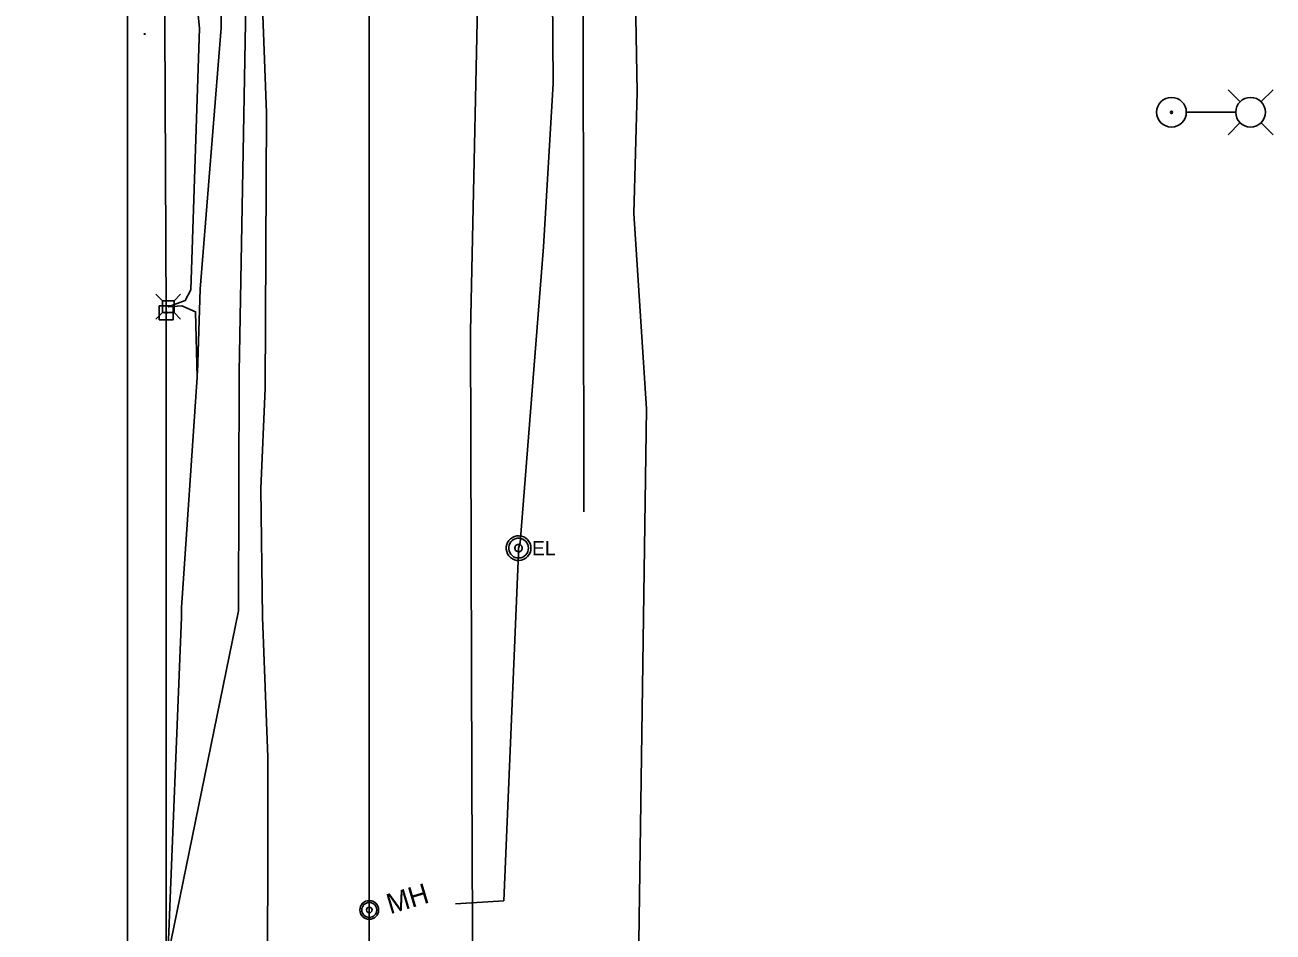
# Model space of a CAD drawing. Extents: x 596028 to 606371, y 330010 to 403088.
# Drawn here: x 602025.4 to 602358.5, y 376396.9 to 376638.9 of the extents above; entities that cross this region are included whole.
import ezdxf

# ---------------------------------------------------------------- set-up
doc = ezdxf.new("R2010")
doc.units = 0
for name, color, linetype in [('E_LTG', 7, 'Continuous'), ('E_SIG_Conduit', 7, 'Continuous'), ('E_UTL_AG_Bold', 7, 'Continuous'), ('E_UTL_E', 7, 'Continuous'), ('E_UTL_E_UG', 7, 'Continuous'), ('E_UTL_EPowerPole', 7, 'Continuous'), ('E_UTL_FO_UG_QWEST', 7, 'Continuous'), ('E_UTL_G_UG', 7, 'Continuous'), ('E_UTL_Overhead', 7, 'Continuous'), ('E_UTL_SAN_MH', 7, 'Continuous'), ('E_UTL_SAN_UG', 7, 'Continuous'), ('E_UTL_T_UG', 7, 'Continuous'), ('E_UTL_W_UG', 7, 'Continuous')]:
    doc.layers.add(name, color=color, linetype=linetype)

# ---------------------------------------------------------------- blocks, each defined once
blk = doc.blocks.new('LPM')
at = {"layer": 'E_LTG'}
for p, q in [((100, 0), (24, 0)), ((108, 16), (89, 35)), ((140, 16), (159, 35)), ((108, -16), (89, -35)), ((140, -16), (159, -35))]:
    blk.add_line(p, q, dxfattribs=at)
for centre, radius in [((0, 0), 23.2), ((0, 0), 1.78), ((124, 0), 23.2)]:
    blk.add_circle(centre, radius, dxfattribs=at)
blk = doc.blocks.new('_U267')
at = {"layer": 'E_LTG', "xscale": 0.00519255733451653, "yscale": 0.00519255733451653}
blk.add_blockref('LPM', (0, 0), dxfattribs=at)

msp = doc.modelspace()

# ---------------------------------------------------------------- linework, layer by layer
at = {"layer": 'E_LTG'}
for points in [[(602349.69, 376618.37), (602346.46, 376621.6)], [(602355.23, 376618.37), (602358.46, 376621.6)], [(602348.43, 376615.6), (602335.38, 376615.6)], [(602349.69, 376612.83), (602346.46, 376609.6)], [(602355.23, 376612.83), (602358.46, 376609.6)]]:
    msp.add_lwpolyline(points, dxfattribs=at)
for centre, radius in [((602331.36, 376615.6), 3.96), ((602352.46, 376615.6), 3.96), ((602331.36, 376615.6), 0.303)]:
    msp.add_circle(centre, radius, dxfattribs=at)
at = {"layer": 'E_SIG_Conduit'}
msp.add_lwpolyline([(602140.31, 376404.44), (602153.16, 376405.26), (602157.12, 376497.94), (602157.13, 376499.34), (602157.55, 376500.71), (602163.81, 376579.67), (602166.35, 376623.27), (602166.03, 376670.73), (602165.59, 376709.63), (602165.59, 376710.77), (602165.73, 376712), (602167.93, 376729.6), (602168.74, 376731.72), (602172.91, 376743.42), (602178.93, 376750.78)], dxfattribs=at)
at = {"layer": 'E_UTL_AG_Bold'}
for points in [[(602062.12, 376565.29), (602060.37, 376567.04)], [(602065.22, 376565.29), (602062.12, 376565.29)], [(602062.12, 376565.29), (602062.12, 376562.19)], [(602065.22, 376565.29), (602066.97, 376567.04)], [(602065.22, 376562.19), (602065.22, 376565.29)], [(602062.12, 376562.19), (602060.37, 376560.44)], [(602062.12, 376562.19), (602065.22, 376562.19)], [(602065.22, 376562.19), (602066.97, 376560.44)]]:
    msp.add_lwpolyline(points, dxfattribs=at)
at = {"layer": 'E_UTL_E'}
for points in [[(602160.44, 376499.34), (602160.38, 376499.96), (602160.2, 376500.57), (602159.91, 376501.12), (602159.52, 376501.62), (602159.05, 376502.03), (602158.51, 376502.34), (602157.91, 376502.55), (602157.29, 376502.64), (602156.67, 376502.61), (602156.06, 376502.46), (602155.49, 376502.2), (602154.97, 376501.83), (602154.54, 376501.38), (602154.2, 376500.85), (602153.97, 376500.27), (602153.85, 376499.65), (602153.85, 376499.03), (602153.97, 376498.41), (602154.2, 376497.83), (602154.54, 376497.3), (602154.97, 376496.85), (602155.49, 376496.48), (602156.06, 376496.22), (602156.67, 376496.07), (602157.29, 376496.04), (602157.91, 376496.13), (602158.51, 376496.34), (602159.05, 376496.65), (602159.52, 376497.06), (602159.91, 376497.56), (602160.2, 376498.11), (602160.38, 376498.71), (602160.44, 376499.34)], [(602160.44, 376499.34), (602160.38, 376499.96), (602160.2, 376500.57), (602159.91, 376501.12), (602159.52, 376501.62), (602159.05, 376502.03), (602158.51, 376502.34), (602157.91, 376502.55), (602157.29, 376502.64), (602156.67, 376502.61), (602156.06, 376502.46), (602155.49, 376502.2), (602154.97, 376501.83), (602154.54, 376501.38), (602154.2, 376500.85), (602153.97, 376500.27), (602153.85, 376499.65), (602153.85, 376499.03), (602153.97, 376498.41), (602154.2, 376497.83), (602154.54, 376497.3), (602154.97, 376496.85), (602155.49, 376496.48), (602156.06, 376496.22), (602156.67, 376496.07), (602157.29, 376496.04), (602157.91, 376496.13), (602158.51, 376496.34), (602159.05, 376496.65), (602159.52, 376497.06), (602159.91, 376497.56), (602160.2, 376498.11), (602160.38, 376498.71), (602160.44, 376499.34)], [(602159.78, 376499.34), (602159.73, 376499.84), (602159.59, 376500.32), (602159.36, 376500.77), (602159.05, 376501.16), (602158.67, 376501.49), (602158.23, 376501.74), (602157.76, 376501.9), (602157.26, 376501.98), (602156.76, 376501.95), (602156.27, 376501.83), (602155.82, 376501.63), (602155.41, 376501.33), (602155.06, 376500.97), (602154.79, 376500.55), (602154.6, 376500.08), (602154.51, 376499.59), (602154.51, 376499.09), (602154.6, 376498.6), (602154.79, 376498.13), (602155.06, 376497.71), (602155.41, 376497.34), (602155.82, 376497.05), (602156.27, 376496.84), (602156.76, 376496.73), (602157.26, 376496.7), (602157.76, 376496.77), (602158.23, 376496.94), (602158.67, 376497.19), (602159.05, 376497.52), (602159.36, 376497.91), (602159.59, 376498.36), (602159.73, 376498.84), (602159.78, 376499.34)], [(602159.78, 376499.34), (602159.73, 376499.84), (602159.59, 376500.32), (602159.36, 376500.77), (602159.05, 376501.16), (602158.67, 376501.49), (602158.23, 376501.74), (602157.76, 376501.9), (602157.26, 376501.98), (602156.76, 376501.95), (602156.27, 376501.83), (602155.82, 376501.63), (602155.41, 376501.33), (602155.06, 376500.97), (602154.79, 376500.55), (602154.6, 376500.08), (602154.51, 376499.59), (602154.51, 376499.09), (602154.6, 376498.6), (602154.79, 376498.13), (602155.06, 376497.71), (602155.41, 376497.34), (602155.82, 376497.05), (602156.27, 376496.84), (602156.76, 376496.73), (602157.26, 376496.7), (602157.76, 376496.77), (602158.23, 376496.94), (602158.67, 376497.19), (602159.05, 376497.52), (602159.36, 376497.91), (602159.59, 376498.36), (602159.73, 376498.84), (602159.78, 376499.34)], [(602158.13, 376499.34), (602158.11, 376499.53), (602158.05, 376499.71), (602157.97, 376499.87), (602157.85, 376500.02), (602157.71, 376500.15), (602157.55, 376500.24), (602157.37, 376500.3), (602157.18, 376500.33), (602156.99, 376500.32), (602156.81, 376500.27), (602156.64, 376500.2), (602156.49, 376500.09), (602156.36, 376499.95), (602156.26, 376499.79), (602156.19, 376499.62), (602156.15, 376499.43), (602156.15, 376499.25), (602156.19, 376499.06), (602156.26, 376498.89), (602156.36, 376498.73), (602156.49, 376498.59), (602156.64, 376498.48), (602156.81, 376498.4), (602156.99, 376498.36), (602157.18, 376498.35), (602157.37, 376498.38), (602157.55, 376498.44), (602157.71, 376498.53), (602157.85, 376498.66), (602157.97, 376498.8), (602158.05, 376498.97), (602158.11, 376499.15), (602158.13, 376499.34)], [(602158.13, 376499.34), (602158.11, 376499.53), (602158.05, 376499.71), (602157.97, 376499.87), (602157.85, 376500.02), (602157.71, 376500.15), (602157.55, 376500.24), (602157.37, 376500.3), (602157.18, 376500.33), (602156.99, 376500.32), (602156.81, 376500.27), (602156.64, 376500.2), (602156.49, 376500.09), (602156.36, 376499.95), (602156.26, 376499.79), (602156.19, 376499.62), (602156.15, 376499.43), (602156.15, 376499.25), (602156.19, 376499.06), (602156.26, 376498.89), (602156.36, 376498.73), (602156.49, 376498.59), (602156.64, 376498.48), (602156.81, 376498.4), (602156.99, 376498.36), (602157.18, 376498.35), (602157.37, 376498.38), (602157.55, 376498.44), (602157.71, 376498.53), (602157.85, 376498.66), (602157.97, 376498.8), (602158.05, 376498.97), (602158.11, 376499.15), (602158.13, 376499.34)]]:
    msp.add_lwpolyline(points, dxfattribs=at)
at = {"layer": 'E_UTL_E_UG'}
for points in [[(602191.29, 376536.46), (602187.91, 376588.57), (602188.78, 376620.94), (602188.08, 376660.95), (602189.6, 376704.34), (602187.01, 376756.48), (602191.44, 376808.9), (602191.35, 376812.88), (602189.44, 376817.01), (602187.34, 376818.03)], [(602190.41, 375209.68), (602189.93, 375211.21), (602187.05, 375221.7), (602186.15, 375233.49), (602184.79, 375343.38), (602188.12, 375756.65), (602190.01, 375868.4), (602189.17, 375920.06), (602191.12, 375971.36), (602186.02, 376040.13), (602188.46, 376124.45), (602186.48, 376202.65), (602191.29, 376536.46)]]:
    msp.add_lwpolyline(points, dxfattribs=at)
at = {"layer": 'E_UTL_EPowerPole'}
for points in [[(602063.1, 376563.95), (602063.1, 376566.86)], [(602064.95, 376563.95), (602061.26, 376563.95)], [(602061.26, 376563.95), (602061.26, 376560.26)], [(602063.38, 376562.11), (602063.37, 376562.15), (602063.36, 376562.2), (602063.34, 376562.24), (602063.31, 376562.27), (602063.28, 376562.3), (602063.24, 376562.32), (602063.19, 376562.34), (602063.15, 376562.34), (602063.1, 376562.34), (602063.06, 376562.33), (602063.02, 376562.31), (602062.98, 376562.29), (602062.95, 376562.25), (602062.92, 376562.22), (602062.91, 376562.17), (602062.9, 376562.13), (602062.9, 376562.08), (602062.91, 376562.04), (602062.92, 376562), (602062.95, 376561.96), (602062.98, 376561.93), (602063.02, 376561.9), (602063.06, 376561.88), (602063.1, 376561.87), (602063.15, 376561.87), (602063.19, 376561.87), (602063.24, 376561.89), (602063.28, 376561.91), (602063.31, 376561.94), (602063.34, 376561.98), (602063.36, 376562.02), (602063.37, 376562.06), (602063.38, 376562.11)], [(602064.95, 376560.26), (602064.95, 376563.95)], [(602061.26, 376560.26), (602064.95, 376560.26)]]:
    msp.add_lwpolyline(points, dxfattribs=at)
at = {"layer": 'E_UTL_FO_UG_QWEST'}
msp.add_lwpolyline([(602174.59, 376508.97), (602174.24, 376711.85), (602183.48, 376733.9)], dxfattribs=at)
at = {"layer": 'E_UTL_G_UG'}
msp.add_lwpolyline([(602090.11, 376364.15), (602090.25, 376443.58), (602088.79, 376480.94), (602088.39, 376515.21), (602089.56, 376541.88), (602089.83, 376615.46), (602087.76, 376672.39), (602088.5, 376719.99), (602088.79, 376746.47), (602088.3, 376780.73), (602087.91, 376797.14), (602087.98, 376797.91), (602088.02, 376800.43), (602088.06, 376814.88), (602088.22, 376816.13), (602087.56, 376823.46), (602087.94, 376856.1), (602088.35, 376900.96), (602087.42, 376945.62), (602086.83, 377009.98), (602085.58, 377114.46), (602085.04, 377235), (602084.65, 377371.5)], dxfattribs=at)
at = {"layer": 'E_UTL_Overhead'}
msp.add_lwpolyline([(602066.34, 374292.77), (602066.62, 374583.45), (602066.23, 374727.52), (602065.76, 374864.44), (602065.08, 375005.94), (602064.91, 375146.3), (602064.66, 375287.35), (602064.5, 375474.72), (602064.37, 375619.94), (602064.77, 375679.41), (602064.41, 375809.38), (602063.83, 375999.2), (602063.47, 376187.97), (602063.07, 376372.59), (602063.14, 376562.11), (602062.17, 376753.86), (602064.11, 376825.6), (602061.51, 376984.74), (602059.26, 377161.57), (602058.1, 377338.74)], dxfattribs=at)
at = {"layer": 'E_UTL_SAN_MH'}
for radius in [2.5, 2, 0.75]:
    msp.add_circle((602117.3, 376402.81), radius, dxfattribs=at)
at = {"layer": 'E_UTL_SAN_UG'}
for p, q in [((602117.3, 376402.81), (602117.3, 376703.01)), ((602117.3, 376102.61), (602117.3, 376402.81))]:
    msp.add_line(p, q, dxfattribs=at)
at = {"layer": 'E_UTL_T_UG'}
for points in [[(602063.75, 376378.98), (602063.59, 376390.35), (602067.15, 376480.94), (602067.16, 376483.43), (602071.41, 376544.95), (602070.97, 376562.37), (602067.3, 376563.95), (602063.67, 376563.74), (602068.2, 376565.42), (602069.69, 376568.22), (602072, 376638.01), (602070.11, 376656.7), (602068.99, 376707.04), (602067.44, 376730.52), (602067.31, 376744.58), (602066.49, 376760.57), (602066.06, 376817.68), (602066.42, 376829.42), (602068.26, 376846.77), (602065.52, 376916.2), (602064.76, 376979.53), (602064.17, 376984.62)], [(602054.26, 376374.41), (602052.77, 376376.08), (602052.77, 376772.91), (601996.64, 376772.91)], [(602071.47, 376546.08), (602072.21, 376568.45), (602077.75, 376638.09), (602077.03, 376705.31), (602076.47, 376729.7), (602076.65, 376735.91), (602075.21, 376757.95)], [(602063.59, 376390.35), (602082.41, 376482.63), (602082.54, 376546.28), (602084.28, 376639.34), (602083.35, 376678.03), (602085.02, 376705.3), (602084.18, 376737.48)]]:
    msp.add_lwpolyline(points, dxfattribs=at)
at = {"layer": 'E_UTL_W_UG'}
msp.add_lwpolyline([(602145, 376358.27), (602144.67, 376438.27), (602144.32, 376557.1), (602146.71, 376668.9), (602151.36, 376757.15), (602149.74, 376894.68), (602147.56, 377076.39), (602146.22, 377133.16), (602145.63, 377226.09), (602145.59, 377228.09), (602145.58, 377347.62)], dxfattribs=at)

# ---------------------------------------------------------------- block references
at = {"layer": 'E_LTG', "xscale": 0.32808333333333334, "yscale": 0.32808333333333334, "rotation": 180}
msp.add_blockref('_U267', (602057.47, 376636.47), dxfattribs=at)

# ---------------------------------------------------------------- texts
at = {"layer": 'E_UTL_E'}
msp.add_text('EL', height=3.849, dxfattribs=at).set_placement((602160.7, 376497.39))
msp.add_text('EL', height=3.849, dxfattribs=at).set_placement((602160.7, 376497.39))
at = {"layer": 'E_UTL_SAN_MH'}
msp.add_text('MH', height=5.4, rotation=16.6029, dxfattribs=at).set_placement((602122.86, 376401.65))

doc.saveas('drawing.dxf')
